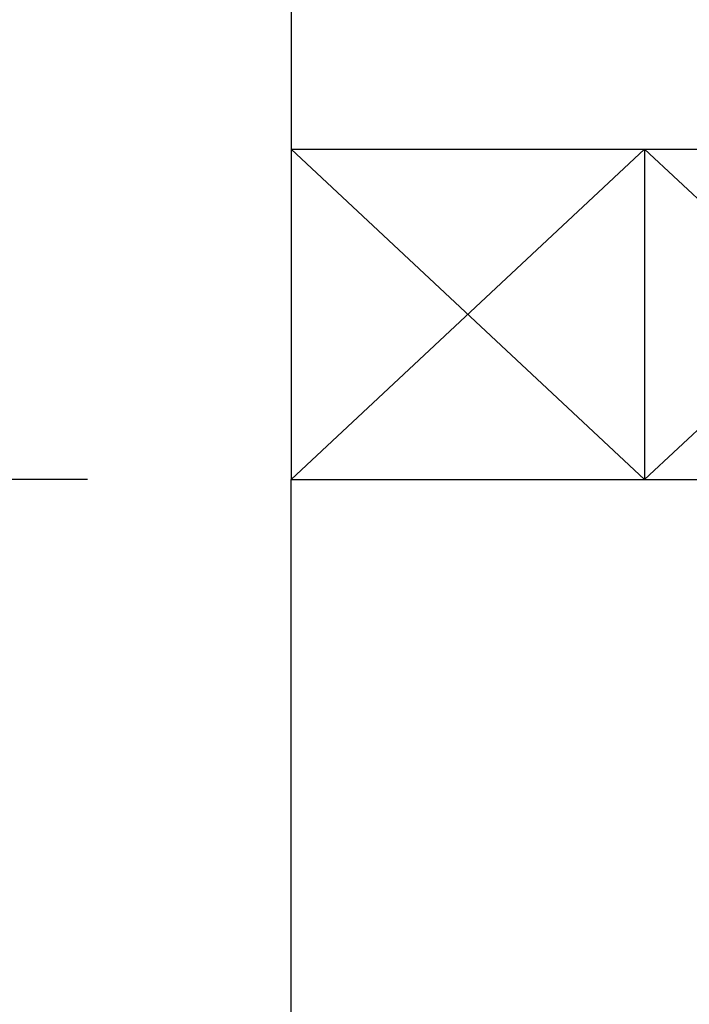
# Model space of a CAD drawing. Header units: millimetres. Extents: x -637441 to -130928, y -380379 to -53767.
# Tile 293 of 390: x -337887 to -337603, y -156874 to -156457. Entities that reach past the tile are written whole.
import ezdxf

# ---------------------------------------------------------------- set-up
doc = ezdxf.new("R2010")
doc.units = ezdxf.units.MM
doc.header["$LTSCALE"] = 10
doc.layers.add('CKKOTY', color=7, linetype='Continuous', lineweight=25)
doc.layers.add('SLABĚ', color=7, linetype='Continuous')
doc.layers.add('ZDIVO', color=6, linetype='Continuous')
doc.styles.get("Standard").update_dxf_attribs({"font": 'simplex.shx', "width": 0.8})
doc.dimstyles.new('normální', dxfattribs={"dimscale": 50, "dimtxt": 2.5, "dimasz": 2.5, "dimexe": 1.768, "dimexo": 5, "dimtad": 1, "dimrnd": 1, "dimtxsty": 'Standard', "dimblk1": 'OBLIQUE', "dimblk2": 'OBLIQUE', "dimsah": 1, "dimcen": 2.5, "dimdle": 1.8, "dimadec": 0, "dimazin": 0, "dimtfac": 1, "dimtix": 1, "dimtmove": 2, "dimatfit": 3, "dimfxl": 1, "dimarcsym": 0})

# ---------------------------------------------------------------- blocks, each defined once
blk = doc.blocks.new('_OBLIQUE')
at = {"color": 0, "linetype": 'ByBlock'}
blk.add_line((-0.5, -0.5), (0.5, 0.5), dxfattribs=at)
blk = doc.blocks.new('*D1267')
at = {"layer": 'CKKOTY', "color": 0, "lineweight": -2}
for p, q in [((-338120.14, -158971.72), (-338120.14, -156561.72)), ((-337858.48, -156651.72), (-338208.54, -156651.72)), ((-337858.48, -158881.72), (-338208.54, -158881.72))]:
    blk.add_line(p, q, dxfattribs=at)
at = {"layer": 'DEFPOINTS', "color": 0}
for p in [(-338120.14, -156651.72), (-337608.48, -156651.72), (-337608.48, -158881.72)]:
    blk.add_point(p, dxfattribs=at)
at = {"layer": 'CKKOTY', "color": 0, "lineweight": -2, "xscale": 125, "yscale": 125, "zscale": 125}
for p, rotation in [((-338120.14, -156651.72), 90), ((-338120.14, -158881.72), 270)]:
    blk.add_blockref('_OBLIQUE', p, dxfattribs=dict(at, rotation=rotation))
at = {"layer": 'CKKOTY', "color": 0, "insert": (-338213.89, -157766.72), "char_height": 125, "attachment_point": 5, "rotation": 90}
blk.add_mtext('2230', dxfattribs=at)
blk = doc.blocks.new('*D1268')
at = {"layer": 'CKKOTY', "color": 0, "lineweight": -2}
for p, q in [((-338120.14, -156741.72), (-338120.14, -155791.72)), ((-338370.14, -155881.72), (-338208.54, -155881.72)), ((-337858.48, -156651.72), (-338208.54, -156651.72))]:
    blk.add_line(p, q, dxfattribs=at)
at = {"layer": 'DEFPOINTS', "color": 0}
for p in [(-338120.14, -155881.72), (-338120.14, -155881.72), (-337608.48, -156651.72)]:
    blk.add_point(p, dxfattribs=at)
at = {"layer": 'CKKOTY', "color": 0, "lineweight": -2, "xscale": 125, "yscale": 125, "zscale": 125}
for p, rotation in [((-338120.14, -155881.72), 90), ((-338120.14, -156651.72), 270)]:
    blk.add_blockref('_OBLIQUE', p, dxfattribs=dict(at, rotation=rotation))
at = {"layer": 'CKKOTY', "color": 0, "insert": (-338213.89, -156266.72), "char_height": 125, "attachment_point": 5, "rotation": 90}
blk.add_mtext('770', dxfattribs=at)

msp = doc.modelspace()

# ---------------------------------------------------------------- linework, layer by layer
at = {"layer": 'SLABĚ'}
for p, q in [((-337772.102, -156651.715), (-337622.102, -156511.715)), ((-337772.102, -156511.715), (-337472.102, -156511.715)), ((-337772.102, -156511.715), (-337622.102, -156651.715)), ((-337622.102, -156651.715), (-337472.102, -156511.715)), ((-337622.102, -156511.715), (-337622.102, -156651.715)), ((-337622.102, -156511.715), (-337472.102, -156651.715)), ((-337772.102, -158881.715), (-337772.102, -156651.715))]:
    msp.add_line(p, q, dxfattribs=at)
at = {"layer": 'ZDIVO'}
for p, q in [((-337772.102, -155881.715), (-337772.102, -156651.715)), ((-337772.102, -156651.715), (-337472.102, -156651.715))]:
    msp.add_line(p, q, dxfattribs=at)

# ---------------------------------------------------------------- dimensions: what is measured, and where the dimension line sits
at = {"layer": 'CKKOTY'}
for base, p1, p2, picture, middle in [((-338120.136, -155881.715), (-337608.478, -156651.715), (-338120.136, -155881.715), '*D1268', (-338213.886, -156266.715)), ((-338120.136, -156651.715), (-337608.478, -158881.715), (-337608.478, -156651.715), '*D1267', (-338213.886, -157766.715))]:
    dim = msp.add_linear_dim(base=base, p1=p1, p2=p2, angle=90, dimstyle='normální', dxfattribs=at)
    dim.commit()
    dim.dimension.update_dxf_attribs({"geometry": picture, "text_midpoint": middle})

doc.saveas('drawing.dxf')
